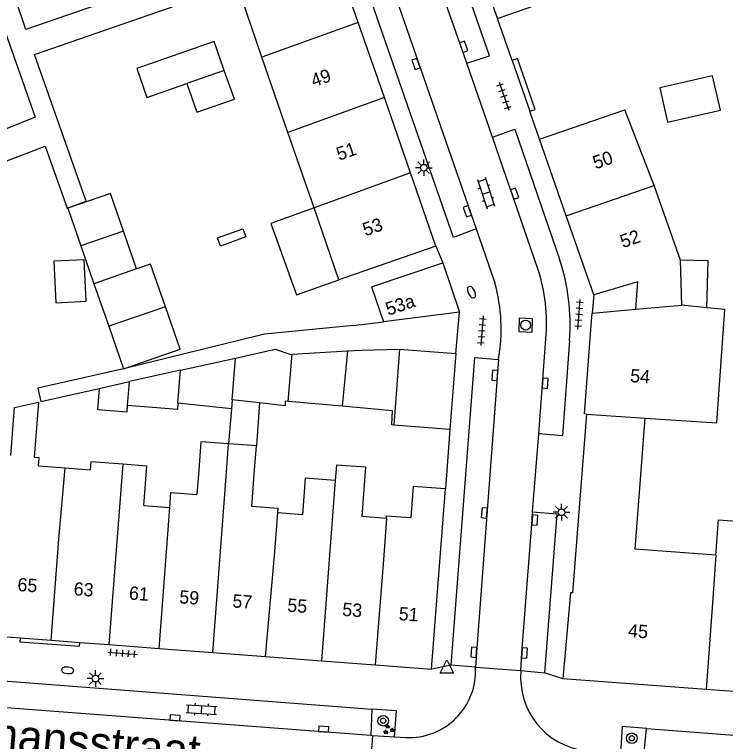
# Model space of a CAD drawing. Extents: x 131000 to 133014, y 396499 to 399001.
# Drawn here: x 132895.9 to 132949.4, y 397273.2 to 397328 of the extents above; entities that cross this region are included whole.
import ezdxf

# ---------------------------------------------------------------- set-up
doc = ezdxf.new("R2010")
doc.units = 0
for name, color, linetype in [('gg-afsc-erfafscheiding', 7, 'Continuous'), ('gg-afsc-muur', 7, 'Continuous'), ('gg-anno-huisnummerreeks BGT', 7, 'Continuous'), ('gg-anno-openbare ruimte label', 7, 'Continuous'), ('gg-bbg-bijgebouw', 7, 'Continuous'), ('gg-bbg-gedigitaliseerde bebouwing', 7, 'Continuous'), ('gg-bbg-gedigitaliseerde bijgebouw', 7, 'Continuous'), ('gg-bbg-hoofdgebouw', 7, 'Continuous'), ('gg-bbg-luifel en loopbrug', 7, 'Continuous'), ('gg-bbg-tussenscheiding', 7, 'Continuous'), ('gg-knt-verharding', 7, 'Continuous'), ('gg-knt-verharding nz', 7, 'Continuous'), ('gt-grn-weggrens', 7, 'Continuous'), ('gt-symb-boom', 7, 'Continuous'), ('gt-symb-brandkraan', 7, 'Continuous'), ('gt-symb-groenvak', 7, 'Continuous'), ('gt-symb-klinker verharding', 7, 'Continuous'), ('gt-symb-kolk', 7, 'Continuous'), ('gt-symb-lichtmast', 7, 'Continuous'), ('gt-symb-rioolschacht', 7, 'Continuous'), ('gt-symb-tegel verharding', 7, 'Continuous'), ('gt-symb-waterafsluiter', 7, 'Continuous')]:
    doc.layers.add(name, color=color, linetype=linetype)

# ---------------------------------------------------------------- blocks, each defined once
blk = doc.blocks.new('gt0-KOLK')
at = {"layer": 'gt-symb-kolk'}
blk.add_lwpolyline([(0, 0), (0.375, 0), (0.375, 0.4), (-0.375, 0.4), (-0.375, 0), (0, 0)], dxfattribs=at)
blk = doc.blocks.new('gt0-TEG1')
at = {"layer": 'gt-symb-tegel verharding'}
for p, q in [((-1.125, 0), (1.125, 0)), ((-0.9, -0.25), (-0.9, 0.25)), ((-0.45, -0.25), (-0.45, 0.25)), ((0, -0.25), (0, 0.25)), ((0.45, -0.25), (0.45, 0.25)), ((0.9, -0.25), (0.9, 0.25))]:
    blk.add_line(p, q, dxfattribs=at)
blk = doc.blocks.new('gt0-RS')
at = {"layer": 'gt-symb-rioolschacht'}
blk.add_lwpolyline([(-0.5, -0.5), (0.5, -0.5), (0.5, 0.5), (-0.5, 0.5)], close=True, dxfattribs=at)
blk.add_circle((0, 0), 0.375, dxfattribs=at)
blk = doc.blocks.new('gt0-BR')
at = {"layer": 'gt-symb-brandkraan'}
for centre, radius, start, end in [((-0.244, 0), 0.206, 107.5669, 252.4331), ((0.599, -2.664), 3, 106.892, 107.5669), ((0, -0.691), 0.938, 73.108, 106.892), ((-0.599, -2.664), 3, 72.4331, 73.108), ((0.244, 0), 0.206, 287.567, 72.4331), ((0.599, 2.664), 3, 252.4331, 253.108), ((0, 0.691), 0.938, 253.108, 286.8921), ((-0.599, 2.664), 3, 286.8921, 287.567)]:
    blk.add_arc(centre, radius, start, end, dxfattribs=at)
blk = doc.blocks.new('gt0-WAFSL')
at = {"layer": 'gt-symb-waterafsluiter'}
for p, q in [((-0.5, -0.333), (0, 0.667)), ((0, 0.667), (0.5, -0.333)), ((0.5, -0.333), (-0.5, -0.333))]:
    blk.add_line(p, q, dxfattribs=at)
blk = doc.blocks.new('gt0-KL1')
at = {"layer": 'gt-symb-klinker verharding'}
for p, q in [((-1.15, 0.3), (1.15, 0.3)), ((-1, -0.3), (-1, 0.3)), ((-0.5, 0.3), (-0.5, 0.45)), ((0, -0.3), (0, 0.3)), ((0.5, 0.3), (0.5, 0.45)), ((1, -0.3), (1, 0.3)), ((-1.15, -0.3), (1.15, -0.3)), ((-0.5, -0.45), (-0.5, -0.3)), ((0.5, -0.45), (0.5, -0.3))]:
    blk.add_line(p, q, dxfattribs=at)
blk = doc.blocks.new('gt0-LMAST')
at = {"layer": 'gt-symb-lichtmast'}
for p, q in [((-0.005, 0.246), (-0.005, 0.621)), ((-0.182, 0.173), (-0.447, 0.438)), ((0.172, 0.173), (0.437, 0.438)), ((-0.255, -0.004), (-0.63, -0.004)), ((-0.182, -0.181), (-0.447, -0.446)), ((-0.005, -0.254), (-0.005, -0.629)), ((0.437, -0.446), (0.172, -0.181)), ((0.245, -0.004), (0.62, -0.004))]:
    blk.add_line(p, q, dxfattribs=at)
blk.add_circle((-0.005, -0.004), 0.25, dxfattribs=at)
blk = doc.blocks.new('gt0-GRVAK')
at = {"layer": 'gt-symb-groenvak'}
for p, q in [((-0.11, 0.189), (-0.228, 0.24)), ((-0.182, 0.153), (0.088, 0.153)), ((-0.091, 0.211), (-0.156, 0.322)), ((-0.047, 0.214), (-0.047, 0.393)), ((-0.004, 0.211), (0.061, 0.322)), ((0.015, 0.189), (0.133, 0.24)), ((0.262, -0.052), (0.197, 0.059)), ((0.305, -0.049), (0.305, 0.13)), ((0.349, -0.052), (0.414, 0.059)), ((-0.245, -0.228), (-0.363, -0.177)), ((-0.318, -0.264), (-0.047, -0.264)), ((-0.226, -0.206), (-0.291, -0.095)), ((-0.183, -0.203), (-0.183, -0.024)), ((-0.139, -0.206), (-0.074, -0.095)), ((-0.12, -0.228), (-0.002, -0.177)), ((0.243, -0.074), (0.125, -0.023)), ((0.17, -0.11), (0.441, -0.11)), ((0.368, -0.074), (0.486, -0.023))]:
    blk.add_line(p, q, dxfattribs=at)
blk = doc.blocks.new('gt0-BOOM')
at = {"layer": 'gt-symb-boom'}
for radius in [0.4, 0.2]:
    blk.add_circle((0, 0), radius, dxfattribs=at)

msp = doc.modelspace()

# ---------------------------------------------------------------- linework, layer by layer
at = {"layer": 'gg-afsc-erfafscheiding'}
for p, q in [((132932.205, 397327.661), (132931.9, 397328.53)), ((132935.039, 397320.807), (132933.716, 397324.635)), ((132935.38, 397318.58), (132934.806, 397320.157)), ((132921.374, 397304.537), (132914.664, 397303.897)), ((132914.664, 397303.897), (132904.054, 397301.269))]:
    msp.add_line(p, q, dxfattribs=at)
for points in [[(132908.154, 397330.798), (132896.703, 397326.835), (132893.738, 397335.56)], [(132932.488, 397327.76), (132949.853, 397333.792), (132949.199, 397336.013)], [(132893.487, 397331.306), (132897.395, 397320.217), (132884.863, 397315.167)], [(132893.007, 397316.086), (132898.161, 397318.044), (132899.803, 397313.385), (132901.24, 397313.892), (132897.348, 397324.936), (132912.583, 397330.251)], [(132904.054, 397301.269), (132897.608, 397299.814), (132897.833, 397298.816), (132902.212, 397299.804)]]:
    msp.add_lwpolyline(points, dxfattribs=at)
at = {"layer": 'gg-afsc-muur'}
for p, q in [((132932.205, 397327.661), (132932.488, 397327.76)), ((132933.308, 397324.499), (132932.205, 397327.661)), ((132933.716, 397324.635), (132933.308, 397324.499)), ((132934.632, 397320.669), (132935.039, 397320.807)), ((132934.806, 397320.157), (132934.632, 397320.669)), ((132921.374, 397304.537), (132923.625, 397304.807)), ((132928.626, 397296.718), (132928.28, 397292.24))]:
    msp.add_line(p, q, dxfattribs=at)
at = {"layer": 'gg-bbg-bijgebouw'}
for p, q in [((132928.08, 397309.27), (132929.35, 397305.54)), ((132929.35, 397305.54), (132923.625, 397304.807)), ((132921.96, 397302.69), (132924.831, 397302.754)), ((132924.831, 397302.754), (132929.06, 397302.43)), ((132929.06, 397302.43), (132928.626, 397296.718)), ((132924.394, 397297.039), (132924.244, 397297.05)), ((132928.626, 397296.718), (132924.394, 397297.039))]:
    msp.add_line(p, q, dxfattribs=at)
at = {"layer": 'gg-bbg-gedigitaliseerde bebouwing'}
for p, q in [((132914.462, 397324.737), (132912.583, 397330.251)), ((132916.428, 397319.07), (132914.462, 397324.737)), ((132944.009, 397315.071), (132941.801, 397320.785)), ((132918.395, 397313.402), (132916.428, 397319.07)), ((132945.986, 397309.451), (132944.009, 397315.071)), ((132920.273, 397307.99), (132918.395, 397313.402)), ((132927.57, 397310.52), (132920.273, 397307.99)), ((132946.079, 397306.076), (132945.986, 397309.451)), ((132947.958, 397305.878), (132946.079, 397306.076)), ((132939.24, 397304.22), (132939.34, 397305.464)), ((132939.34, 397305.464), (132942.625, 397305.763)), ((132914.056, 397295.471), (132911.967, 397295.622)), ((132913.901, 397293.338), (132914.056, 397295.471)), ((132897.667, 397293.973), (132899.654, 397293.822)), ((132899.654, 397293.822), (132901.546, 397293.678)), ((132909.725, 397293.658), (132909.584, 397291.81)), ((132925.86, 397292.42), (132925.691, 397290.088)), ((132905.587, 397290.984), (132907.542, 397290.835))]:
    msp.add_line(p, q, dxfattribs=at)
for points in [[(132943.334, 397297.574), (132948.708, 397297.203), (132949.314, 397305.735), (132947.958, 397305.878)], [(132895.572, 397294.739), (132895.85, 397298.369), (132896.75, 397298.572), (132897.649, 397298.774), (132897.329, 397294.604)], [(132948.651, 397287.255), (132942.576, 397287.705), (132943.334, 397297.574)], [(132911.967, 397295.622), (132909.879, 397295.774), (132909.725, 397293.658)], [(132897.667, 397293.973), (132897.713, 397294.575), (132897.329, 397294.604)], [(132904.025, 397294.094), (132901.592, 397294.28), (132901.546, 397293.678)], [(132905.587, 397290.984), (132905.814, 397293.957), (132904.025, 397294.094)], [(132923.841, 397290.018), (132922.015, 397290.158), (132922.305, 397293.861), (132920.085, 397294.031), (132919.997, 397292.873)], [(132915.661, 397290.425), (132915.687, 397290.768), (132913.716, 397290.919), (132913.901, 397293.338)], [(132919.997, 397292.873), (132917.727, 397293.047), (132917.515, 397290.283), (132915.661, 397290.425)], [(132907.542, 397290.835), (132907.628, 397291.959), (132909.584, 397291.81)], [(132923.841, 397290.018), (132923.856, 397290.221), (132925.691, 397290.088)], [(132948.651, 397287.255), (132948.849, 397289.92), (132952.27, 397289.666), (132952.072, 397287.001), (132958.143, 397286.551), (132958.013, 397284.804)]]:
    msp.add_lwpolyline(points, dxfattribs=at)
at = {"layer": 'gg-bbg-gedigitaliseerde bijgebouw'}
for p, q in [((132904.055, 397311.638), (132900.847, 397310.526)), ((132905.039, 397308.799), (132904.055, 397311.638)), ((132900.847, 397310.526), (132901.83, 397307.687)), ((132922.791, 397307.469), (132928.08, 397309.27)), ((132905.039, 397308.799), (132901.83, 397307.687)), ((132907.203, 397305.954), (132902.942, 397304.478)), ((132902.942, 397304.478), (132904.054, 397301.269)), ((132920.903, 397302.625), (132921.96, 397302.69)), ((132916.762, 397302.37), (132920.903, 397302.625)), ((132908.334, 397301.171), (132912.472, 397302.089)), ((132908.334, 397301.171), (132904.501, 397300.321)), ((132902.212, 397299.804), (132904.501, 397300.321)), ((132912.23, 397298.933), (132912.178, 397298.261)), ((132914.3, 397298.705), (132912.23, 397298.933)), ((132912.178, 397298.261), (132908.144, 397298.691)), ((132920.516, 397298.454), (132916.445, 397298.813))]:
    msp.add_line(p, q, dxfattribs=at)
for points in [[(132911.639, 397323.75), (132910.88, 397325.92), (132905.062, 397323.886), (132905.821, 397321.716), (132908.816, 397322.763)], [(132908.816, 397322.763), (132909.575, 397320.593), (132912.398, 397321.58), (132911.639, 397323.75)], [(132948.401, 397323.335), (132944.426, 397322.424), (132945.014, 397319.846), (132948.991, 397320.753), (132948.401, 397323.335)], [(132898.804, 397309.38), (132898.957, 397306.248), (132901.238, 397306.36), (132901.085, 397309.492), (132898.804, 397309.38)], [(132922.791, 397307.469), (132922.726, 397307.447), (132923.625, 397304.807)], [(132904.054, 397301.269), (132908.315, 397302.745), (132907.203, 397305.954)], [(132912.472, 397302.089), (132915.478, 397302.755), (132916.644, 397302.363), (132916.762, 397302.37)], [(132902.212, 397299.804), (132902.09, 397298.214), (132904.327, 397298.043), (132904.363, 397298.514)], [(132908.144, 397298.691), (132908.109, 397298.227), (132904.363, 397298.514)], [(132916.445, 397298.813), (132916.226, 397298.832), (132916.211, 397298.494), (132914.3, 397298.705)], [(132924.244, 397297.05), (132924.308, 397298.12), (132920.516, 397298.454)]]:
    msp.add_lwpolyline(points, dxfattribs=at)
at = {"layer": 'gg-bbg-hoofdgebouw'}
for p, q in [((132921.726, 397327.361), (132919.846, 397332.794)), ((132923.693, 397321.694), (132921.726, 397327.361)), ((132925.659, 397316.026), (132923.693, 397321.694)), ((132935.38, 397318.58), (132941.801, 397320.785)), ((132937.383, 397312.802), (132935.38, 397318.58)), ((132927.57, 397310.52), (132925.659, 397316.026)), ((132939.45, 397306.84), (132937.383, 397312.802)), ((132928.28, 397292.24), (132925.86, 397292.42)), ((132927.25, 397278.66), (132928.28, 397292.24)), ((132894.916, 397281.131), (132896.282, 397281.027)), ((132896.282, 397281.027), (132898.612, 397280.849)), ((132898.612, 397280.849), (132900.769, 397280.684)), ((132900.769, 397280.684), (132902.986, 397280.514)), ((132902.986, 397280.514), (132906.73, 397280.228)), ((132906.73, 397280.228), (132910.772, 397279.919)), ((132910.772, 397279.919), (132914.739, 397279.616)), ((132914.739, 397279.616), (132918.96, 397279.294)), ((132918.96, 397279.294), (132923.01, 397278.984)), ((132923.01, 397278.984), (132927.25, 397278.66)), ((132947.901, 397277.14), (132937.12, 397277.94)), ((132957.391, 397276.436), (132947.901, 397277.14))]:
    msp.add_line(p, q, dxfattribs=at)
for points in [[(132942.625, 397305.763), (132942.78, 397307.82), (132939.45, 397306.84)], [(132938.9, 397297.87), (132938.75, 397297.88), (132939.24, 397304.22)], [(132938.9, 397297.87), (132937.84, 397284.41), (132937.69, 397284.42), (132937.12, 397277.94)]]:
    msp.add_lwpolyline(points, dxfattribs=at)
at = {"layer": 'gg-bbg-luifel en loopbrug'}
for p, q in [((132901.83, 397307.687), (132902.942, 397304.478)), ((132939.45, 397306.84), (132939.34, 397305.464)), ((132914.3, 397298.705), (132914.056, 397295.471)), ((132912.178, 397298.261), (132911.967, 397295.622))]:
    msp.add_line(p, q, dxfattribs=at)
for points in [[(132904.055, 397311.638), (132903.072, 397314.477), (132899.863, 397313.365), (132900.847, 397310.526)], [(132918.395, 397313.402), (132915.135, 397312.224), (132917.081, 397306.837), (132920.273, 397307.99)], [(132911.14, 397311.145), (132913.026, 397311.827), (132913.251, 397311.204), (132911.365, 397310.523), (132911.14, 397311.145)], [(132947.958, 397305.878), (132948.066, 397309.412), (132945.986, 397309.451)], [(132907.203, 397305.954), (132906.091, 397309.163), (132905.039, 397308.799)]]:
    msp.add_lwpolyline(points, dxfattribs=at)
at = {"layer": 'gg-bbg-tussenscheiding'}
for p, q in [((132921.726, 397327.361), (132914.462, 397324.737)), ((132911.639, 397323.75), (132908.816, 397322.763)), ((132923.693, 397321.694), (132916.428, 397319.07)), ((132925.659, 397316.026), (132918.395, 397313.402)), ((132937.383, 397312.802), (132944.009, 397315.071)), ((132942.625, 397305.763), (132946.079, 397306.076)), ((132924.831, 397302.754), (132924.394, 397297.039)), ((132916.445, 397298.813), (132916.762, 397302.37)), ((132920.903, 397302.625), (132920.516, 397298.454)), ((132912.23, 397298.933), (132912.472, 397302.089)), ((132908.144, 397298.691), (132908.334, 397301.171)), ((132904.363, 397298.514), (132904.501, 397300.321)), ((132938.9, 397297.87), (132943.334, 397297.574)), ((132911.813, 397293.498), (132911.967, 397295.622)), ((132902.986, 397280.514), (132904.025, 397294.094)), ((132899.194, 397288.446), (132899.654, 397293.822)), ((132910.772, 397279.919), (132911.813, 397293.498)), ((132919.997, 397292.873), (132918.96, 397279.294)), ((132907.312, 397287.826), (132907.542, 397290.835)), ((132898.612, 397280.849), (132899.194, 397288.446)), ((132906.73, 397280.228), (132907.312, 397287.826))]:
    msp.add_line(p, q, dxfattribs=at)
for points in [[(132914.739, 397279.616), (132915.414, 397287.206), (132915.661, 397290.425)], [(132923.841, 397290.018), (132923.592, 397286.582), (132923.01, 397278.984)], [(132948.651, 397287.255), (132948.383, 397283.64), (132947.901, 397277.14)]]:
    msp.add_lwpolyline(points, dxfattribs=at)
at = {"layer": 'gg-knt-verharding'}
for p, q in [((132931.825, 397318.719), (132929.894, 397324.297)), ((132930.592, 397311.808), (132932.005, 397307.759)), ((132927.57, 397310.52), (132928.08, 397309.27)), ((132934.847, 397290.5), (132935.311, 397296.376)), ((132930.548, 397278.803), (132928.718, 397278.959)), ((132930.548, 397278.803), (132933.974, 397278.562)), ((132933.974, 397278.562), (132935.753, 397278.399)), ((132922.752, 397275.656), (132922.661, 397273.688)), ((132922.802, 397273.677), (132922.506, 397269.295)), ((132922.661, 397273.688), (132922.802, 397273.677)), ((132922.802, 397273.677), (132924.455, 397273.569)), ((132943.225, 397272.16), (132943.426, 397274.196)), ((132943.426, 397274.196), (132966.748, 397272.412)), ((132924.455, 397273.569), (132925.3, 397273.519))]:
    msp.add_line(p, q, dxfattribs=at)
for points in [[(132929.894, 397324.297), (132931.602, 397324.831), (132927.768, 397335.896), (132926.085, 397335.293)], [(132930.592, 397311.808), (132928.903, 397311.177), (132921.119, 397333.568), (132922.845, 397334.15)], [(132931.825, 397318.719), (132933.505, 397319.313), (132936.872, 397309.541)], [(132937.624, 397303.41), (132937.095, 397296.223), (132935.311, 397296.376)], [(132928.718, 397278.959), (132930.494, 397302.142), (132932.283, 397301.979)], [(132934.847, 397290.5), (132936.66, 397290.366), (132935.753, 397278.399)], [(132896.282, 397281.027), (132896.259, 397280.728), (132900.746, 397280.385), (132900.769, 397280.684)], [(132890.316, 397276.138), (132890.427, 397278.129), (132922.752, 397275.656)], [(132924.455, 397273.569), (132924.596, 397275.529), (132922.752, 397275.656)], [(132943.426, 397274.196), (132941.581, 397274.351), (132941.454, 397272.304)]]:
    msp.add_lwpolyline(points, dxfattribs=at)
for centre, radius, start, end in [((132922.303, 397304.642), 15.37, 355.4008, 18.5846), ((132919.42, 397304.257), 13.063, 349.9574, 15.5498), ((132925.54, 397278.529), 5.016, 267.2611, 3.1306), ((132939.495, 397278.027), 5.547, 174.4693, 263.0121)]:
    msp.add_arc(centre, radius, start, end, dxfattribs=at)
at = {"layer": 'gg-knt-verharding nz'}
for p, q in [((132922.845, 397334.15), (132930.592, 397311.808)), ((132935.234, 397308.818), (132931.825, 397318.719)), ((132935.311, 397296.376), (132935.854, 397303.527)), ((132890.316, 397276.138), (132922.661, 397273.688))]:
    msp.add_line(p, q, dxfattribs=at)
for points in [[(132929.894, 397324.297), (132926.493, 397334.017), (132926.085, 397335.293)], [(132932.283, 397301.979), (132930.617, 397279.926), (132930.548, 397278.803)], [(132933.974, 397278.562), (132934.043, 397279.903), (132934.819, 397289.902), (132934.847, 397290.5)]]:
    msp.add_lwpolyline(points, dxfattribs=at)
msp.add_arc((132922.917, 397304.693), 12.989, 354.8502, 18.5167, dxfattribs=at)
at = {"layer": 'gt-grn-weggrens'}
for p, q in [((132933.308, 397324.499), (132934.632, 397320.669)), ((132929.06, 397302.43), (132929.35, 397305.54)), ((132928.718, 397278.959), (132927.25, 397278.66)), ((132937.12, 397277.94), (132935.753, 397278.399))]:
    msp.add_line(p, q, dxfattribs=at)

# ---------------------------------------------------------------- block references
at = {"layer": 'gt-symb-boom'}
for p in [(132923.599, 397274.779), (132942.315, 397273.463)]:
    msp.add_blockref('gt0-BOOM', p, dxfattribs=at)
at = {"layer": 'gt-symb-brandkraan'}
for p, rotation in [((132930.249, 397307.05), 116.10382498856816), ((132899.845, 397278.576), -5.51097695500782)]:
    msp.add_blockref('gt0-BR', p, dxfattribs=dict(at, rotation=rotation))
at = {"layer": 'gt-symb-groenvak'}
msp.add_blockref('gt0-GRVAK', (132923.99, 397274.112), dxfattribs=at)
at = {"layer": 'gt-symb-klinker verharding'}
for p, rotation in [((132931.347, 397314.522), -71.7643085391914), ((132909.935, 397275.627), -3.211625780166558)]:
    msp.add_blockref('gt0-KL1', p, dxfattribs=dict(at, rotation=rotation))
at = {"layer": 'gt-symb-kolk'}
for p, rotation in [((132929.481, 397325.46), -70.49642676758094), ((132926.264, 397324.3), 109.21431186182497), ((132933.311, 397314.405), -71.03974891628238), ((132930.116, 397313.209), 109.14137379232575), ((132932.199, 397300.776), 85.98782884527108), ((132935.602, 397300.21), -94.35915162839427), ((132931.415, 397290.418), 85.69798887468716), ((132934.819, 397289.902), -94.4162834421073), ((132930.617, 397279.926), 85.64084837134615), ((132934.043, 397279.903), -94.13053862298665), ((132907.909, 397274.803), -4.359151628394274), ((132919.11, 397273.948), -4.359151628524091)]:
    msp.add_blockref('gt0-KOLK', p, dxfattribs=dict(at, rotation=rotation))
at = {"layer": 'gt-symb-lichtmast'}
for p in [(132926.658, 397316.425), (132937.029, 397290.479), (132901.945, 397277.956)]:
    msp.add_blockref('gt0-LMAST', p, dxfattribs=at)
at = {"layer": 'gt-symb-rioolschacht', "rotation": 87.53533664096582}
msp.add_blockref('gt0-RS', (132934.327, 397304.567), dxfattribs=at)
at = {"layer": 'gt-symb-tegel verharding'}
for p, rotation in [((132932.694, 397321.809), -70.85862620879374), ((132938.345, 397305.372), 85.64084837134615), ((132931.03, 397304.145), -94.47340646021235), ((132903.987, 397279.866), -4.359151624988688)]:
    msp.add_blockref('gt0-TEG1', p, dxfattribs=dict(at, rotation=rotation))
at = {"layer": 'gt-symb-waterafsluiter'}
msp.add_blockref('gt0-WAFSL', (132928.401, 397278.691), dxfattribs=at)

# ---------------------------------------------------------------- texts
at = {"layer": 'gg-anno-huisnummerreeks BGT'}
for s, rotation, p in [('49', 19.1, (132918.367, 397322.473)), ('51', 19.1, (132920.286, 397316.942)), ('50', 19.1, (132939.585, 397316.292)), ('53', 19.1, (132922.26, 397311.253)), ('52', 19.1, (132941.643, 397310.357)), ('53a', 18.8, (132923.986, 397305.267)), ('54', 355.6, (132942.168, 397300.283)), ('65', 355.6, (132896.045, 397284.555)), ('63', 355.6, (132900.274, 397284.232)), ('61', 355.6, (132904.438, 397283.914)), ('59', 355.6, (132908.225, 397283.624)), ('57', 355.6, (132912.225, 397283.319)), ('55', 355.6, (132916.359, 397283.003)), ('53', 355.6, (132920.496, 397282.687)), ('51', 355.6, (132924.746, 397282.362)), ('45', 355.8, (132942.013, 397281.086))]:
    msp.add_text(s, height=1, rotation=rotation, dxfattribs=at).set_placement(p)
at = {"layer": 'gg-anno-openbare ruimte label'}
msp.add_text('Keldermansstraat', height=2.5, rotation=355, dxfattribs=at).set_placement((132883.622, 397273.49))

doc.saveas('drawing.dxf')
